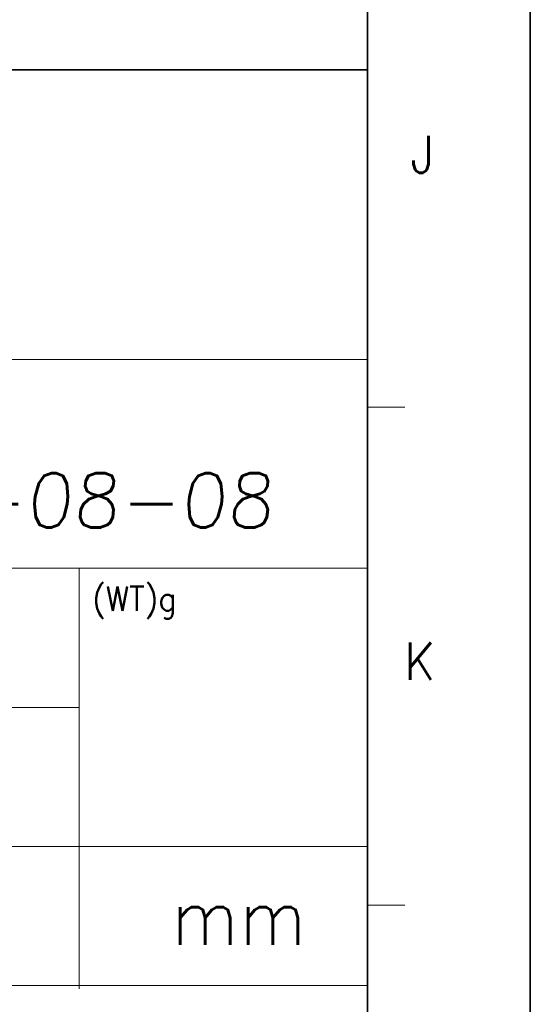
# Model space of a CAD drawing. Header units: millimetres. Extents: x 4497 to 11741, y 5958 to 12619.
# Tile 376 of 424: x 6953 to 7021, y 11842 to 11973. Entities that reach past the tile are written whole.
import ezdxf
from ezdxf.enums import TextEntityAlignment as Align

# ---------------------------------------------------------------- set-up
doc = ezdxf.new("R2010")
doc.units = ezdxf.units.MM
doc.header["$LTSCALE"] = 0.8
doc.layers.get('0').update_dxf_attribs({"linetype": 'CONTINUOUS', "lineweight": 0})
doc.layers.add('2', color=3, linetype='CONTINUOUS', lineweight=0)
doc.styles.add('GHS', font='romans', dxfattribs={"height": 2, "bigfont": 'whgtxt'})
doc.styles.get("Standard").update_dxf_attribs({"font": 'romans.shx', "width": 0.8, "oblique": 5, "bigfont": 'whgtxt.shx'})

msp = doc.modelspace()

# ---------------------------------------------------------------- linework, layer by layer
at = {"color": 7, "linetype": 'Continuous', "lineweight": 35}
for p, q in [((6999.599, 11788.618), (6999.599, 12586.486)), ((6785.938, 11966.669), (6999.599, 11966.669))]:
    msp.add_line(p, q, dxfattribs=at)
at = {"color": 7, "linetype": 'Continuous'}
for p, q in [((6999.599, 11788.618), (6999.599, 11966.669)), ((6785.938, 11927.962), (6999.599, 11927.962)), ((6999.599, 11921.596), (7004.579, 11921.596)), ((6785.938, 11900.094), (6999.599, 11900.094)), ((6961.119, 11843.915), (6961.119, 11900.094)), ((6785.938, 11881.514), (6961.119, 11881.514)), ((6785.938, 11862.935), (6999.599, 11862.935)), ((6999.599, 11855.107), (7004.579, 11855.107)), ((6785.938, 11844.356), (6999.599, 11844.356))]:
    msp.add_line(p, q, dxfattribs=at)
at = {"color": 7, "linetype": 'Continuous', "lineweight": 35}
msp.add_lwpolyline([(7021.345, 12607.552), (5833.345, 12607.552), (5833.345, 11767.552), (7021.345, 11767.552)], close=True, dxfattribs=at)

# ---------------------------------------------------------------- texts
at = {"color": 7, "linetype": 'Continuous', "width": 0.933333}
for s, p in [('J', (7006.96, 11955.369)), ('K', (7006.596, 11887.68))]:
    msp.add_text(s, height=4.98, dxfattribs=at).set_placement(p, align=Align.MIDDLE_CENTER)
for s, height, p in [('(WT)g', 3.2303, (6962.908, 11897.64)), ('mm', 7.5373, (6973.428, 11857.353))]:
    msp.add_text(s, height=height, dxfattribs=at).set_placement(p, align=Align.TOP_LEFT)
at = {"layer": '2', "style": 'GHS', "oblique": 5}
msp.add_text('2016-08-08', height=7.2718, dxfattribs=at).set_placement((6920.948, 11905.526))

doc.saveas('drawing.dxf')
